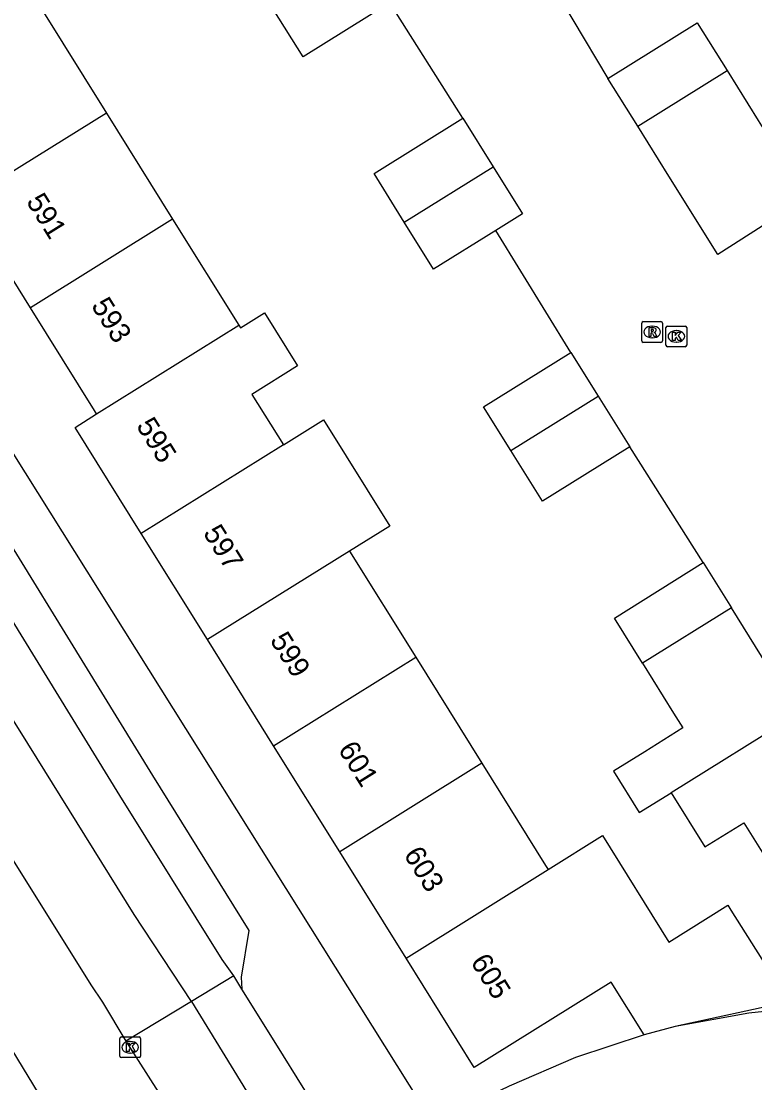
# Model space of a CAD drawing. Extents: x 157767 to 159171, y 387842 to 389425.
# Drawn here: x 158745.9 to 158781.2, y 388074.1 to 388125.3 of the extents above; entities that cross this region are included whole.
import ezdxf

# ---------------------------------------------------------------- set-up
doc = ezdxf.new("R2010")
doc.units = 0
for name, color, linetype in [('IMGEO_Fietspad_open', 7, 'Continuous'), ('IMGEO_Kolk', 7, 'Continuous'), ('IMGEO_Pand', 7, 'Continuous'), ('IMGEO_Pand_nummerreeks', 7, 'Continuous'), ('IMGEO_Rijbaan_lokaal_gesloten', 7, 'Continuous'), ('IMGEO_Rijbaan_lokaal_open', 7, 'Continuous'), ('IMGEO_Rioolput', 7, 'Continuous'), ('IMGEO_Voetpad_open', 7, 'Continuous')]:
    doc.layers.add(name, color=color, linetype=linetype)

msp = doc.modelspace()

# ---------------------------------------------------------------- linework, layer by layer
at = {"layer": 'IMGEO_Fietspad_open'}
for points in [[(158804.72, 388077.107), (158794.726, 388077.87), (158790.079, 388078.115), (158786.42, 388078.016), (158783.083, 388077.665), (158780.952, 388077.441), (158777.402, 388076.8)], [(158775.913, 388076.385), (158772.607, 388075.298), (158769.41, 388073.92), (158768.969, 388073.702), (158765.78, 388072.075)]]:
    msp.add_lwpolyline(points, dxfattribs=at)
at = {"layer": 'IMGEO_Kolk'}
for p, q in [((158776.961, 388109.639), (158776.961, 388110.491)), ((158777.036, 388110.565), (158777.888, 388110.565)), ((158777.962, 388110.491), (158777.962, 388109.639)), ((158777.449, 388110.345), (158777.474, 388110.345)), ((158777.888, 388109.565), (158777.036, 388109.565)), ((158777.472, 388109.785), (158777.447, 388109.785)), ((158750.637, 388075.368), (158750.637, 388076.22)), ((158750.712, 388076.294), (158751.564, 388076.294)), ((158751.638, 388076.22), (158751.638, 388075.368)), ((158751.125, 388076.074), (158751.15, 388076.074)), ((158751.564, 388075.294), (158750.712, 388075.294)), ((158751.148, 388075.514), (158751.123, 388075.514))]:
    msp.add_line(p, q, dxfattribs=at)
for points in [[(158776.961, 388109.639), (158776.961, 388110.491)], [(158777.036, 388110.565), (158777.888, 388110.565)], [(158777.962, 388110.491), (158777.962, 388109.639)], [(158777.282, 388110.265), (158777.405, 388110.265), (158777.405, 388110.114), (158777.535, 388110.265), (158777.699, 388110.265), (158777.553, 388110.114), (158777.706, 388109.865), (158777.554, 388109.865), (158777.469, 388110.029), (158777.405, 388109.962), (158777.405, 388109.865), (158777.282, 388109.865), (158777.282, 388110.265)], [(158777.888, 388109.565), (158777.036, 388109.565)], [(158750.637, 388075.368), (158750.637, 388076.22)], [(158750.712, 388076.294), (158751.564, 388076.294)], [(158751.638, 388076.22), (158751.638, 388075.368)], [(158750.958, 388075.994), (158751.081, 388075.994), (158751.081, 388075.843), (158751.211, 388075.994), (158751.375, 388075.994), (158751.229, 388075.843), (158751.382, 388075.594), (158751.23, 388075.594), (158751.145, 388075.758), (158751.081, 388075.691), (158751.081, 388075.594), (158750.958, 388075.594), (158750.958, 388075.994)], [(158751.564, 388075.294), (158750.712, 388075.294)]]:
    msp.add_lwpolyline(points, dxfattribs=at)
for centre, start, end in [((158777.038, 388110.489), 91.552, 178.448), ((158777.038, 388110.489), 91.552, 178.448), ((158777.886, 388110.489), 1.552, 88.448), ((158777.886, 388110.489), 1.552, 88.448), ((158777.038, 388109.641), 181.552, 268.448), ((158777.038, 388109.641), 181.552, 268.448), ((158777.886, 388109.641), 271.552, 358.448), ((158777.886, 388109.641), 271.552, 358.448), ((158750.714, 388076.218), 91.552, 178.448), ((158750.714, 388076.218), 91.552, 178.448), ((158751.562, 388076.218), 1.552, 88.448), ((158751.562, 388076.218), 1.552, 88.448), ((158750.714, 388075.37), 181.552, 268.448), ((158750.714, 388075.37), 181.552, 268.448), ((158751.562, 388075.37), 271.552, 358.448), ((158751.562, 388075.37), 271.552, 358.448)]:
    msp.add_arc(centre, 0.0765, start, end, dxfattribs=at)
for centre, major_axis, ratio, start_param, end_param in [((158777.448, 388110.065), (-0.387, 0.002), 0.722429, 4.712389, 7.853982), ((158777.473, 388110.065), (-0.39, 0.002), 0.717154, 1.570796, 4.712389), ((158751.124, 388075.794), (-0.387, 0.002), 0.722429, 4.712389, 7.853982), ((158751.149, 388075.794), (-0.39, 0.002), 0.717154, 1.570796, 4.712389)]:
    msp.add_ellipse(centre, major_axis=major_axis, ratio=ratio, start_param=start_param, end_param=end_param, dxfattribs=at)
at = {"layer": 'IMGEO_Pand'}
for points in [[(158746.802, 388125.951), (158749.992, 388120.834)], [(158763.648, 388126.139), (158759.47, 388123.535), (158758.03, 388125.845)], [(158774.163, 388122.503), (158778.469, 388125.188), (158779.907, 388122.882)], [(158775.6, 388120.198), (158779.907, 388122.882)], [(158779.907, 388122.882), (158781.41, 388120.471), (158783.736, 388116.74)], [(158775.6, 388120.198), (158774.163, 388122.503)], [(158749.992, 388120.834), (158743.136, 388116.561)], [(158749.992, 388120.834), (158753.182, 388115.717)], [(158764.348, 388115.572), (158762.889, 388117.912), (158767.174, 388120.584)], [(158767.174, 388120.584), (158768.633, 388118.243)], [(158783.736, 388116.74), (158779.458, 388114.01), (158777.104, 388117.786), (158775.6, 388120.198)], [(158764.348, 388115.572), (158768.633, 388118.243)], [(158768.633, 388118.243), (158770.047, 388115.976), (158768.76, 388115.174)], [(158746.326, 388111.443), (158743.136, 388116.561)], [(158753.182, 388115.717), (158746.326, 388111.443)], [(158753.182, 388115.717), (158756.372, 388110.6)], [(158768.76, 388115.174), (158765.761, 388113.304), (158764.348, 388115.572)], [(158749.516, 388106.326), (158749.416, 388106.487), (158746.326, 388111.443)], [(158756.372, 388110.6), (158756.45, 388110.474), (158757.609, 388111.196), (158759.201, 388108.642), (158757, 388107.269), (158758.519, 388104.833)], [(158749.516, 388106.326), (158756.372, 388110.6)], [(158769.483, 388104.561), (158768.17, 388106.666), (158772.379, 388109.29)], [(158772.379, 388109.29), (158773.692, 388107.185)], [(158769.483, 388104.561), (158773.692, 388107.185)], [(158773.692, 388107.185), (158775.217, 388104.739)], [(158751.67, 388100.564), (158748.48, 388105.68), (158749.516, 388106.326)], [(158758.519, 388104.833), (158760.456, 388106.04), (158763.646, 388100.923), (158761.709, 388099.716)], [(158758.519, 388104.833), (158751.67, 388100.564)], [(158775.217, 388104.739), (158771.008, 388102.115), (158769.483, 388104.561)], [(158754.86, 388095.446), (158751.67, 388100.564)], [(158761.709, 388099.716), (158754.86, 388095.446)], [(158761.709, 388099.716), (158764.899, 388094.598)], [(158775.83, 388094.307), (158774.473, 388096.484), (158778.759, 388099.156)], [(158778.759, 388099.156), (158780.116, 388096.979)], [(158780.116, 388096.979), (158775.83, 388094.307)], [(158783.296, 388091.856), (158780.116, 388096.979)], [(158758.05, 388090.329), (158754.86, 388095.446)], [(158758.05, 388090.329), (158764.899, 388094.598)], [(158764.899, 388094.598), (158768.089, 388089.482)], [(158775.83, 388094.307), (158777.329, 388091.904), (158777.775, 388091.188), (158775.942, 388090.044), (158774.428, 388089.099), (158775.672, 388087.104), (158777.209, 388088.062)], [(158783.296, 388091.856), (158777.209, 388088.062)], [(158761.24, 388085.212), (158758.05, 388090.329)], [(158768.089, 388089.482), (158761.24, 388085.212)], [(158768.089, 388089.482), (158771.161, 388084.554), (158771.279, 388084.364)], [(158777.209, 388088.062), (158778.837, 388085.449), (158780.714, 388086.62), (158782.239, 388084.174), (158786.449, 388086.798)], [(158771.279, 388084.364), (158773.895, 388085.995), (158777.094, 388080.863), (158779.945, 388082.64), (158780.088, 388082.411), (158782.882, 388077.983), (158777.402, 388076.8)], [(158764.43, 388080.095), (158761.24, 388085.212)], [(158764.43, 388080.095), (158771.279, 388084.364)], [(158775.913, 388076.385), (158774.32, 388078.939), (158767.717, 388074.822), (158764.43, 388080.095)], [(158777.402, 388076.8), (158775.913, 388076.385)]]:
    msp.add_lwpolyline(points, dxfattribs=at)
at = {"layer": 'IMGEO_Rijbaan_lokaal_gesloten'}
for points in [[(158754.085, 388078.005), (158751.334, 388082.198), (158745.833, 388091.038), (158737.528, 388104.244), (158727.681, 388119.9), (158720.109, 388131.939), (158722.336, 388133.375)], [(158756.126, 388079.24), (158755.577, 388080.025), (158750.634, 388087.925), (158740.105, 388105.052), (158728.837, 388122.969), (158724.061, 388130.697), (158722.749, 388132.751)], [(158740.295, 388093.103), (158749.242, 388078.803), (158749.797, 388077.971), (158750.922, 388076.09)], [(158746.985, 388073.135), (158745.451, 388075.668), (158738.301, 388086.925), (158736.089, 388090.495)], [(158756.126, 388079.24), (158754.085, 388078.005)], [(158756.524, 388078.598), (158756.126, 388079.24)], [(158760.955, 388071.476), (158758.15, 388075.974), (158756.524, 388078.598)], [(158754.085, 388078.005), (158750.922, 388076.09)], [(158754.085, 388078.005), (158761.125, 388066.522)], [(158750.922, 388076.09), (158753.558, 388071.961)]]:
    msp.add_lwpolyline(points, dxfattribs=at)
at = {"layer": 'IMGEO_Rijbaan_lokaal_open'}
for points in [[(158770.781, 388128.163), (158774.163, 388122.503)], [(158767.174, 388120.584), (158763.648, 388126.139)], [(158772.379, 388109.29), (158768.76, 388115.174)], [(158778.759, 388099.156), (158775.217, 388104.739)]]:
    msp.add_lwpolyline(points, dxfattribs=at)
at = {"layer": 'IMGEO_Rioolput'}
for p, q in [((158775.793, 388109.852), (158775.793, 388110.704)), ((158775.868, 388110.778), (158776.72, 388110.778)), ((158776.281, 388110.558), (158776.306, 388110.558)), ((158776.794, 388110.704), (158776.794, 388109.852)), ((158776.304, 388109.998), (158776.279, 388109.998)), ((158776.72, 388109.778), (158775.868, 388109.778))]:
    msp.add_line(p, q, dxfattribs=at)
for points in [[(158775.793, 388109.852), (158775.793, 388110.704)], [(158775.868, 388110.778), (158776.72, 388110.778)], [(158776.382, 388110.476), (158776.13, 388110.478), (158776.13, 388110.078)], [(158776.794, 388110.704), (158776.794, 388109.852)], [(158776.13, 388110.078), (158776.254, 388110.078), (158776.254, 388110.24), (158776.265, 388110.24)], [(158776.308, 388110.397), (158776.254, 388110.397), (158776.254, 388110.316)], [(158776.254, 388110.316), (158776.306, 388110.316)], [(158776.312, 388110.211), (158776.383, 388110.078), (158776.523, 388110.078), (158776.458, 388110.204)], [(158776.72, 388109.778), (158775.868, 388109.778)]]:
    msp.add_lwpolyline(points, dxfattribs=at)
for centre, radius, start, end in [((158775.87, 388110.702), 0.0765, 91.552, 178.448), ((158775.87, 388110.702), 0.0765, 91.552, 178.448), ((158776.381, 388110.366), 0.109, 350.3612, 89.416), ((158776.718, 388110.702), 0.0765, 1.552, 88.448), ((158776.718, 388110.702), 0.0765, 1.552, 88.448), ((158776.264, 388110.187), 0.0533, 26.0293, 88.6989), ((158776.29, 388110.505), 0.19, 274.7715, 282.9687), ((158776.314, 388110.301), 0.0964, 77.0061, 93.1865), ((158776.328, 388110.358), 0.0378, 276.6634, 79.6772), ((158776.379, 388110.366), 0.112, 277.5842, 350.9817), ((158776.363, 388110.151), 0.108, 29.5134, 73.7905), ((158775.87, 388109.854), 0.0765, 181.552, 268.448), ((158775.87, 388109.854), 0.0765, 181.552, 268.448), ((158776.718, 388109.854), 0.0765, 271.552, 358.448), ((158776.718, 388109.854), 0.0765, 271.552, 358.448)]:
    msp.add_arc(centre, radius, start, end, dxfattribs=at)
for centre, major_axis, ratio, start_param, end_param in [((158776.28, 388110.278), (-0.387, 0.002), 0.722429, 4.712389, 7.853982), ((158776.305, 388110.278), (-0.39, 0.002), 0.717154, 1.570796, 4.712389)]:
    msp.add_ellipse(centre, major_axis=major_axis, ratio=ratio, start_param=start_param, end_param=end_param, dxfattribs=at)
at = {"layer": 'IMGEO_Voetpad_open'}
for points in [[(158765.78, 388072.075), (158725.193, 388136.821)], [(158726.244, 388130.689), (158730.409, 388123.949), (158741.678, 388106.03), (158752.209, 388088.899), (158756.854, 388081.429), (158756.478, 388079.173), (158756.524, 388078.598)]]:
    msp.add_lwpolyline(points, dxfattribs=at)

# ---------------------------------------------------------------- texts
at = {"layer": 'IMGEO_Pand_nummerreeks'}
for s, rotation, p in [('591', 301.9397, (158746.1, 388116.569)), ('593', 301.9422, (158749.23, 388111.547)), ('595', 301.9365, (158751.4, 388105.758)), ('597', 301.9391, (158754.623, 388100.588)), ('599', 301.9391, (158757.846, 388095.419)), ('601', 301.9391, (158761.129, 388090.154)), ('603', 301.9365, (158764.292, 388085.079)), ('605', 301.9365, (158767.515, 388079.909))]:
    msp.add_text(s, height=1, rotation=rotation, dxfattribs=at).set_placement(p)

doc.saveas('drawing.dxf')
